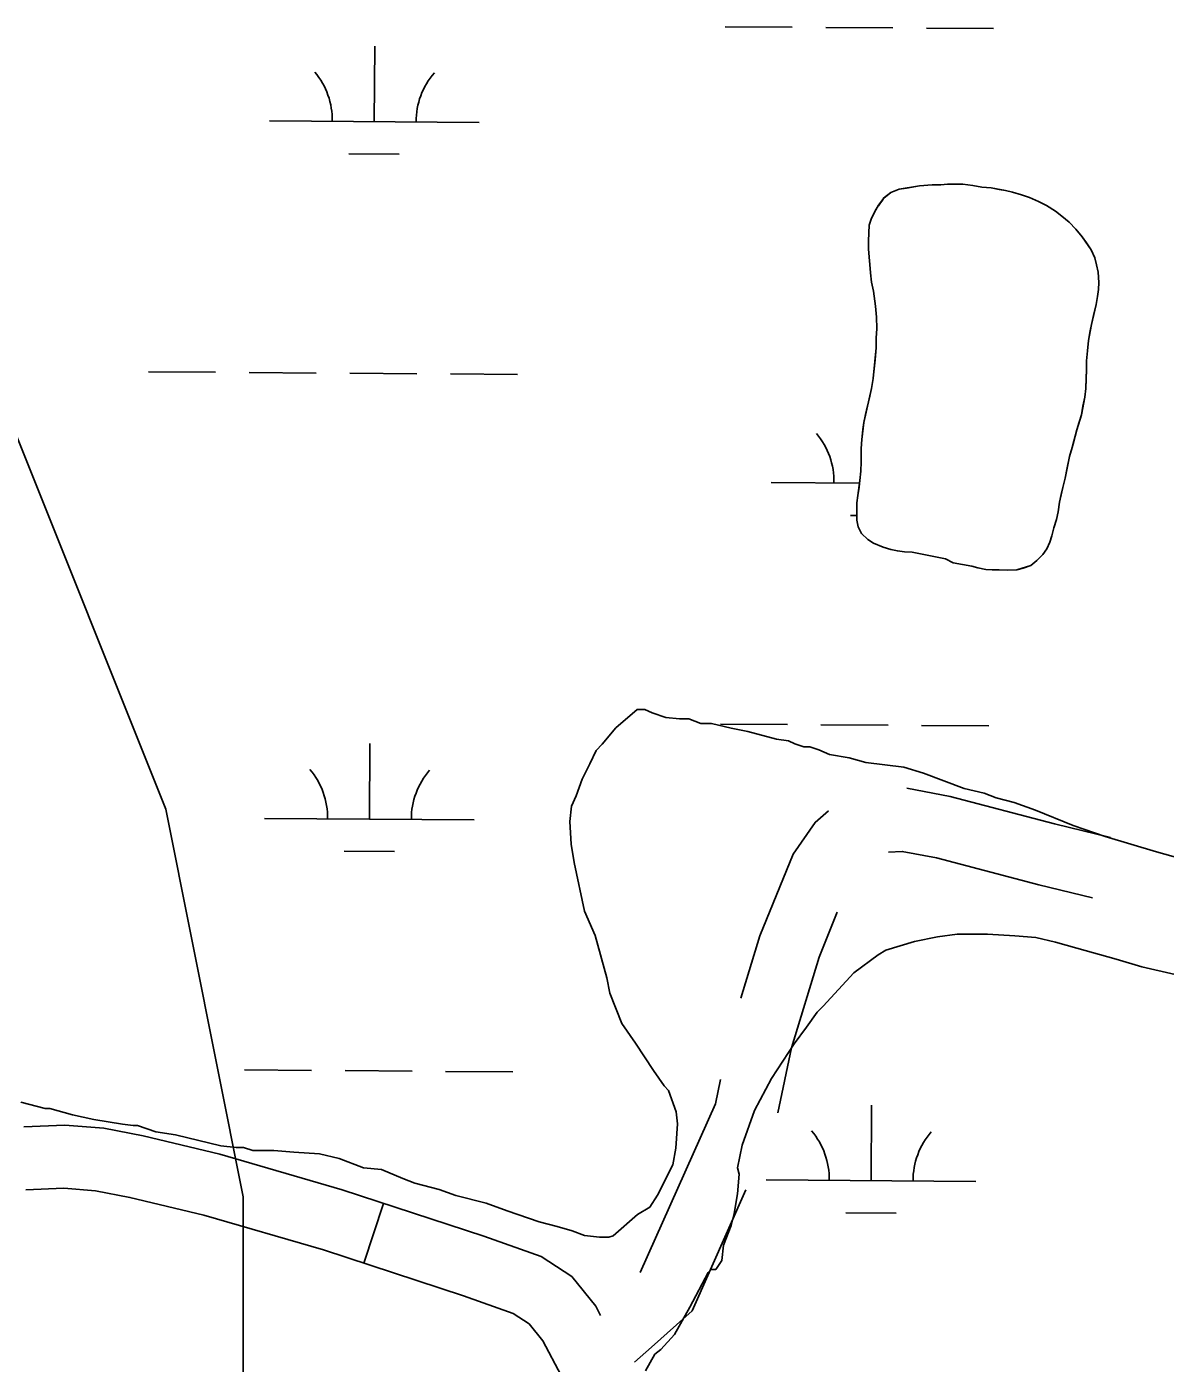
# Model space of a CAD drawing. Extents: x 3172231 to 3210228, y 940198 to 965780.
# Drawn here: x 3198880 to 3199423, y 949430 to 950068 of the extents above; entities that cross this region are included whole.
import ezdxf

# ---------------------------------------------------------------- set-up
doc = ezdxf.new("R2010")
doc.units = 0
for name, color, linetype in [('V-ROAD-CNTR', 7, 'Continuous'), ('V-SITE-VEGE', 7, 'Continuous'), ('V-TOPO-SHOR', 7, 'Continuous'), ('V-WETL-SWMP', 7, 'Continuous')]:
    doc.layers.add(name, color=color, linetype=linetype)

msp = doc.modelspace()

# ---------------------------------------------------------------- linework, layer by layer
at = {"layer": 'V-ROAD-CNTR'}
msp.add_line((3199040.671, 949477.791), (3199049.979, 949506.311), dxfattribs=at)
for points in [[(3199396.76, 949680.793), (3199370.054, 949687.321), (3199320.379, 949700.384), (3199299.614, 949704.354)], [(3199262.25, 949693.514), (3199255.91, 949688.023), (3199245.403, 949672.941), (3199229.467, 949633.855), (3199220.407, 949604.207)], [(3199388.147, 949652.015), (3199362.678, 949658.241), (3199313.739, 949671.11), (3199297.447, 949674.225), (3199290.875, 949673.826)], [(3199266.494, 949645.209), (3199257.759, 949623.787), (3199244.558, 949580.585), (3199238.131, 949549.566)], [(3199210.781, 949565.43), (3199208.371, 949553.798), (3199172.491, 949473.353)], [(3199153.581, 949452.908), (3199151.231, 949457.33), (3199139.775, 949471.515), (3199125.186, 949480.935), (3199097.861, 949490.683), (3199030.229, 949512.756), (3198971.955, 949529.757), (3198935.404, 949538.51), (3198916.558, 949542.112), (3198898.016, 949543.554), (3198878.522, 949542.758)], [(3199134.826, 949424.271), (3199126.087, 949440.716), (3199119.459, 949448.923), (3199111.832, 949453.847), (3199088.165, 949462.291), (3199021.371, 949484.09), (3198964.257, 949500.753), (3198929.092, 949509.174), (3198912.568, 949512.332), (3198897.462, 949513.506), (3198879.412, 949512.77)], [(3199222.892, 949512.707), (3199197.212, 949455.13), (3199177.828, 949437.694), (3199169.748, 949430.51)]]:
    msp.add_lwpolyline(points, dxfattribs=at)
at = {"layer": 'V-SITE-VEGE'}
for p, q in [((3199291.999, 949988.437), (3199296.007, 949990.051)), ((3199296.007, 949990.051), (3199305.651, 949991.638)), ((3199305.651, 949991.638), (3199311.656, 949992.154)), ((3199311.656, 949992.154), (3199315.838, 949992.136)), ((3199315.838, 949992.136), (3199319.113, 949992.48)), ((3199319.113, 949992.48), (3199326.383, 949992.443)), ((3199326.383, 949992.443), (3199331.11, 949991.874)), ((3199331.11, 949991.874), (3199335.468, 949991.122)), ((3199335.468, 949991.122), (3199339.83, 949990.737)), ((3199339.83, 949990.737), (3199346.732, 949989.431)), ((3199346.732, 949989.431), (3199350.003, 949988.685)), ((3199286.152, 949982.465), (3199288.712, 949985.726)), ((3199288.712, 949985.726), (3199291.999, 949988.437)), ((3199350.003, 949988.685), (3199354.361, 949987.391)), ((3199354.361, 949987.391), (3199358.17, 949986.099)), ((3199358.17, 949986.099), (3199362.526, 949984.257)), ((3199362.526, 949984.257), (3199366.333, 949982.238)), ((3199282.66, 949975.756), (3199284.315, 949979.383)), ((3199284.315, 949979.383), (3199286.152, 949982.465)), ((3199366.333, 949982.238), (3199370.503, 949979.672)), ((3199370.503, 949979.672), (3199373.581, 949977.292)), ((3199373.581, 949977.292), (3199377.022, 949974.366)), ((3199281.335, 949965.217), (3199281.739, 949972.852)), ((3199281.739, 949972.852), (3199282.66, 949975.756)), ((3199377.022, 949974.366), (3199380.276, 949971.076)), ((3199380.276, 949971.076), (3199383.35, 949967.425)), ((3199281.317, 949961.582), (3199281.335, 949965.217)), ((3199383.35, 949967.425), (3199387.499, 949961.221)), ((3199282.349, 949950.119), (3199281.317, 949961.582)), ((3199387.499, 949961.221), (3199389.302, 949957.392)), ((3199389.302, 949957.392), (3199390.191, 949953.933)), ((3199390.191, 949953.933), (3199390.899, 949950.474)), ((3199282.869, 949945.755), (3199282.349, 949950.119)), ((3199283.758, 949941.387), (3199282.869, 949945.755)), ((3199390.899, 949950.474), (3199391.237, 949945.565)), ((3199391.237, 949945.565), (3199391.04, 949942.294)), ((3199284.633, 949934.29), (3199283.758, 949941.387)), ((3199390.66, 949938.841), (3199389.912, 949935.026)), ((3199391.04, 949942.294), (3199390.66, 949938.841)), ((3199285.151, 949929.015), (3199284.633, 949934.29)), ((3199389.912, 949935.026), (3199387.682, 949925.582)), ((3199285.304, 949923.559), (3199285.151, 949929.015)), ((3199387.682, 949925.582), (3199386.369, 949917.951)), ((3199285.099, 949919.012), (3199285.304, 949923.559)), ((3199283.545, 949899.749), (3199285.079, 949914.47)), ((3199285.079, 949914.47), (3199285.099, 949919.012)), ((3199385.8, 949913.046), (3199385.411, 949908.137)), ((3199386.369, 949917.951), (3199385.8, 949913.046)), ((3199385.411, 949908.137), (3199385.388, 949903.957)), ((3199385.388, 949903.957), (3199384.98, 949895.049)), ((3199279.076, 949878.861), (3199282.795, 949895.024)), ((3199282.795, 949895.024), (3199283.545, 949899.749)), ((3199384.98, 949895.049), (3199384.595, 949890.869)), ((3199384.595, 949890.869), (3199382.916, 949882.515)), ((3199382.916, 949882.515), (3199380.696, 949875.253)), ((3199278.124, 949870.684), (3199279.076, 949878.861)), ((3199380.696, 949875.253), (3199378.474, 949866.901)), ((3199277.921, 949866.319), (3199278.124, 949870.684)), ((3199277.888, 949859.958), (3199277.921, 949866.319)), ((3199377.178, 949862.543), (3199375.125, 949852.188)), ((3199378.474, 949866.901), (3199377.178, 949862.543)), ((3199277.297, 949851.051), (3199277.684, 949855.596)), ((3199277.684, 949855.596), (3199277.888, 949859.958)), ((3199276.352, 949843.965), (3199277.297, 949851.051)), ((3199375.125, 949852.188), (3199374.011, 949847.834)), ((3199275.789, 949840.512), (3199276.352, 949843.965)), ((3199374.011, 949847.834), (3199372.52, 949840.748)), ((3199275.746, 949832.15), (3199275.789, 949840.512)), ((3199372.52, 949840.748), (3199371.771, 949836.205)), ((3199276.457, 949829.056), (3199275.746, 949832.15)), ((3199371.025, 949832.572), (3199369.731, 949828.579)), ((3199371.771, 949836.205), (3199371.025, 949832.572)), ((3199278.079, 949825.775), (3199276.457, 949829.056)), ((3199280.973, 949823.033), (3199278.079, 949825.775)), ((3199368.803, 949824.765), (3199367.878, 949821.681)), ((3199369.731, 949828.579), (3199368.803, 949824.765)), ((3199283.69, 949821.2), (3199280.973, 949823.033)), ((3199288.409, 949819.357), (3199283.69, 949821.2)), ((3199292.04, 949818.249), (3199288.409, 949819.357)), ((3199295.129, 949817.503), (3199292.04, 949818.249)), ((3199298.579, 949817.124), (3199295.129, 949817.503)), ((3199366.407, 949818.597), (3199364.576, 949815.879)), ((3199367.878, 949821.681), (3199366.407, 949818.597)), ((3199302.215, 949816.924), (3199298.579, 949817.124)), ((3199318.017, 949813.751), (3199302.215, 949816.924)), ((3199321.826, 949811.914), (3199318.017, 949813.751)), ((3199330.727, 949810.233), (3199321.826, 949811.914)), ((3199361.652, 949812.983), (3199358.729, 949810.634)), ((3199364.576, 949815.879), (3199361.652, 949812.983)), ((3199333.451, 949809.491), (3199330.727, 949810.233)), ((3199337.266, 949808.744), (3199333.451, 949809.491)), ((3199340.357, 949808.547), (3199337.266, 949808.744)), ((3199343.627, 949808.531), (3199340.357, 949808.547)), ((3199347.627, 949808.328), (3199343.627, 949808.531)), ((3199352.171, 949808.486), (3199347.627, 949808.328)), ((3199358.729, 949810.634), (3199352.171, 949808.486)), ((3199160.841, 949733.214), (3199171.012, 949741.842)), ((3199171.012, 949741.842), (3199174.63, 949741.823)), ((3199174.63, 949741.823), (3199178.241, 949740.357)), ((3199178.241, 949740.357), (3199184.739, 949738.155)), ((3199184.739, 949738.155), (3199191.246, 949737.4)), ((3199191.246, 949737.4), (3199195.588, 949737.375)), ((3199195.588, 949737.375), (3199201.363, 949735.178)), ((3199201.363, 949735.178), (3199206.426, 949735.151)), ((3199206.426, 949735.151), (3199215.818, 949732.935)), ((3199154.292, 949725.29), (3199160.841, 949733.214)), ((3199215.818, 949732.935), (3199223.768, 949731.446)), ((3199223.768, 949731.446), (3199237.494, 949727.76)), ((3199148.457, 949715.916), (3199151.384, 949722.41)), ((3199151.384, 949722.41), (3199154.292, 949725.29)), ((3199237.494, 949727.76), (3199243.277, 949727.006)), ((3199243.277, 949727.006), (3199246.163, 949725.544)), ((3199246.163, 949725.544), (3199250.496, 949724.075)), ((3199250.496, 949724.075), (3199253.388, 949724.061)), ((3199253.388, 949724.061), (3199257.722, 949722.593)), ((3199257.722, 949722.593), (3199262.774, 949720.395)), ((3199144.803, 949708.699), (3199148.457, 949715.916)), ((3199262.774, 949720.395), (3199272.17, 949718.9)), ((3199272.17, 949718.9), (3199280.117, 949716.69)), ((3199280.117, 949716.69), (3199298.19, 949714.427)), ((3199298.19, 949714.427), (3199307.578, 949711.486)), ((3199307.578, 949711.486), (3199327.073, 949704.152)), ((3199141.869, 949700.759), (3199144.803, 949708.699)), ((3199327.073, 949704.152), (3199336.465, 949701.934)), ((3199139.673, 949695.706), (3199141.869, 949700.759)), ((3199336.465, 949701.934), (3199342.245, 949699.737)), ((3199342.245, 949699.737), (3199350.912, 949697.521)), ((3199350.912, 949697.521), (3199361.021, 949693.853)), ((3199138.911, 949688.475), (3199139.673, 949695.706)), ((3199361.021, 949693.853), (3199379.068, 949686.527)), ((3199139.581, 949677.621), (3199138.911, 949688.475)), ((3199379.068, 949686.527), (3199394.231, 949681.387)), ((3199140.986, 949668.935), (3199139.581, 949677.621)), ((3199394.231, 949681.387), (3199418.791, 949674.026)), ((3199418.791, 949674.026), (3199434.681, 949669.605)), ((3199145.928, 949645.76), (3199140.986, 949668.935)), ((3199150.933, 949634.16), (3199145.928, 949645.76)), ((3199156.616, 949613.877), (3199150.933, 949634.16)), ((3199314.224, 949633.402), (3199303.361, 949631.289)), ((3199323.637, 949634.801), (3199314.224, 949633.402)), ((3199338.102, 949634.727), (3199323.637, 949634.801)), ((3199351.119, 949633.939), (3199338.102, 949634.727)), ((3199361.242, 949633.163), (3199351.119, 949633.939)), ((3199370.636, 949630.945), (3199361.242, 949633.163)), ((3199289.597, 949627.019), (3199285.968, 949624.866)), ((3199303.361, 949631.289), (3199289.597, 949627.019)), ((3199380.747, 949628), (3199370.636, 949630.945)), ((3199399.527, 949622.841), (3199380.747, 949628)), ((3199285.968, 949624.866), (3199274.35, 949616.244)), ((3199411.809, 949619.16), (3199399.527, 949622.841)), ((3199158.025, 949606.635), (3199156.616, 949613.877)), ((3199274.35, 949616.244), (3199259.801, 949600.405)), ((3199427.704, 949615.464), (3199411.809, 949619.16)), ((3199163.739, 949592.137), (3199158.025, 949606.635)), ((3199256.892, 949597.527), (3199251.793, 949590.318)), ((3199259.801, 949600.405), (3199256.892, 949597.527)), ((3199170.203, 949582.702), (3199163.739, 949592.137)), ((3199251.793, 949590.318), (3199245.964, 949582.391)), ((3199178.816, 949569.638), (3199170.203, 949582.702)), ((3199245.964, 949582.391), (3199235.03, 949565.808)), ((3199183.842, 949562.378), (3199178.816, 949569.638)), ((3199186.001, 949560.196), (3199183.842, 949562.378)), ((3199235.03, 949565.808), (3199226.996, 949550.659)), ((3199189.566, 949550.051), (3199186.001, 949560.196)), ((3198877.087, 949554.538), (3198888.646, 949551.587)), ((3198888.646, 949551.587), (3198890.814, 949551.574)), ((3198890.814, 949551.574), (3198901.65, 949548.625)), ((3199190.261, 949544.257), (3199189.566, 949550.051)), ((3199226.996, 949550.659), (3199221.122, 949534.052)), ((3198901.65, 949548.625), (3198911.768, 949546.403)), ((3198911.768, 949546.403), (3198925.499, 949544.165)), ((3198925.499, 949544.165), (3198930.56, 949543.413)), ((3198930.56, 949543.413), (3198932.731, 949543.403)), ((3198932.731, 949543.403), (3198941.394, 949540.466)), ((3199189.478, 949532.69), (3199190.261, 949544.257)), ((3198941.394, 949540.466), (3198950.792, 949538.971)), ((3198950.792, 949538.971), (3198972.466, 949533.796)), ((3198972.466, 949533.796), (3198979.698, 949533.036)), ((3198979.698, 949533.036), (3198983.314, 949533.015)), ((3198983.314, 949533.015), (3198987.648, 949531.549)), ((3198987.648, 949531.549), (3198997.773, 949531.498)), ((3198997.773, 949531.498), (3199007.174, 949530.726)), ((3199007.174, 949530.726), (3199019.468, 949529.939)), ((3199187.989, 949524.739), (3199189.478, 949532.69)), ((3199221.122, 949534.052), (3199218.898, 949523.212)), ((3199019.468, 949529.939), (3199028.86, 949527.721)), ((3199028.86, 949527.721), (3199040.413, 949523.322)), ((3199180.682, 949510.309), (3199187.989, 949524.739)), ((3199040.413, 949523.322), (3199049.09, 949522.554)), ((3199049.09, 949522.554), (3199059.195, 949518.163)), ((3199059.195, 949518.163), (3199064.97, 949515.964)), ((3199219.606, 949520.312), (3199218.834, 949510.913)), ((3199218.898, 949523.212), (3199219.606, 949520.312)), ((3199064.97, 949515.964), (3199076.529, 949513.011)), ((3199076.529, 949513.011), (3199084.471, 949510.076)), ((3199084.471, 949510.076), (3199098.92, 949506.385)), ((3199098.92, 949506.385), (3199109.029, 949502.717)), ((3199177.039, 949504.54), (3199180.682, 949510.309)), ((3199218.834, 949510.913), (3199217.339, 949501.517)), ((3199109.029, 949502.717), (3199124.196, 949497.577)), ((3199159.606, 949490.886), (3199171.231, 949500.954)), ((3199171.231, 949500.954), (3199177.039, 949504.54)), ((3199217.339, 949501.517), (3199215.865, 949495.738)), ((3199124.196, 949497.577), (3199132.863, 949495.363)), ((3199132.863, 949495.363), (3199140.087, 949493.155)), ((3199140.087, 949493.155), (3199145.862, 949490.956)), ((3199215.865, 949495.738), (3199212.199, 949486.354)), ((3199145.862, 949490.956), (3199153.089, 949490.196)), ((3199153.089, 949490.196), (3199157.431, 949490.173)), ((3199157.431, 949490.173), (3199159.606, 949490.886)), ((3199212.199, 949486.354), (3199211.439, 949479.122)), ((3199204.9, 949473.369), (3199196.134, 949456.777)), ((3199206.354, 949474.805), (3199204.9, 949473.369)), ((3199208.523, 949474.797), (3199206.354, 949474.805)), ((3199211.439, 949479.122), (3199208.523, 949474.797)), ((3199196.134, 949456.777), (3199188.833, 949443.792)), ((3199188.833, 949443.792), (3199182.284, 949436.591)), ((3199182.284, 949436.591), (3199179.382, 949434.437)), ((3199179.382, 949434.437), (3199175.001, 949426.501))]:
    msp.add_line(p, q, dxfattribs=at)
at = {"layer": 'V-TOPO-SHOR'}
for points in [[(3199321.826, 949811.914), (3199318.017, 949813.751), (3199302.215, 949816.924), (3199298.579, 949817.124), (3199295.126, 949817.505), (3199292.04, 949818.249), (3199288.409, 949819.357), (3199283.69, 949821.2), (3199280.973, 949823.033), (3199278.079, 949825.775), (3199276.459, 949829.056), (3199275.746, 949832.15), (3199275.769, 949836.332), (3199275.789, 949840.512), (3199276.352, 949843.965), (3199276.918, 949847.963), (3199277.297, 949851.051), (3199277.684, 949855.596), (3199277.888, 949859.958), (3199277.921, 949866.321), (3199278.124, 949870.684), (3199278.693, 949875.408), (3199279.076, 949878.861), (3199280.004, 949882.675), (3199280.934, 949886.67), (3199281.677, 949889.941), (3199282.795, 949895.024), (3199283.545, 949899.749), (3199283.926, 949903.019), (3199284.501, 949908.653), (3199285.077, 949914.47), (3199285.099, 949919.014), (3199285.304, 949923.559), (3199285.151, 949929.015), (3199284.633, 949934.29), (3199283.758, 949941.387), (3199282.871, 949945.755), (3199282.349, 949950.119), (3199282.005, 949954.121), (3199281.659, 949957.578), (3199281.317, 949961.582), (3199281.335, 949965.217), (3199281.538, 949969.397), (3199281.737, 949972.852), (3199282.66, 949975.756), (3199284.315, 949979.383), (3199286.15, 949982.465), (3199288.712, 949985.726), (3199291.999, 949988.435), (3199296.007, 949990.051), (3199299.464, 949990.58), (3199305.651, 949991.638), (3199311.656, 949992.154), (3199315.838, 949992.134), (3199319.113, 949992.48), (3199322.748, 949992.462), (3199326.383, 949992.443), (3199331.11, 949991.874), (3199335.468, 949991.122), (3199339.83, 949990.737), (3199343.646, 949989.992), (3199346.732, 949989.431), (3199350.003, 949988.685), (3199354.361, 949987.391), (3199358.17, 949986.099), (3199362.526, 949984.257), (3199366.333, 949982.238), (3199370.503, 949979.672), (3199373.581, 949977.292), (3199377.022, 949974.366), (3199380.276, 949971.076), (3199383.35, 949967.425), (3199385.335, 949964.504), (3199387.499, 949961.221), (3199389.3, 949957.394), (3199390.191, 949953.935), (3199390.899, 949950.476), (3199391.237, 949945.565), (3199391.04, 949942.294), (3199390.66, 949938.841), (3199389.912, 949935.026), (3199388.612, 949929.758), (3199387.682, 949925.582), (3199387.121, 949922.494), (3199386.369, 949917.951), (3199385.8, 949913.046), (3199385.411, 949908.137), (3199385.388, 949903.957), (3199385.187, 949899.958), (3199384.98, 949895.049), (3199384.595, 949890.869), (3199383.664, 949886.51), (3199382.916, 949882.515), (3199381.806, 949878.884), (3199380.696, 949875.253), (3199379.4, 949870.35), (3199378.474, 949866.901), (3199377.178, 949862.543), (3199376.059, 949857.093), (3199375.125, 949852.188), (3199374.011, 949847.832)], [(3199374.011, 949847.832), (3199373.268, 949844.379), (3199372.52, 949840.748), (3199371.771, 949836.205), (3199371.025, 949832.572), (3199369.731, 949828.579), (3199368.803, 949824.765), (3199367.878, 949821.679), (3199366.407, 949818.597), (3199364.576, 949815.879), (3199361.652, 949812.983), (3199358.729, 949810.634), (3199355.088, 949809.381), (3199352.174, 949808.486), (3199347.627, 949808.328), (3199343.627, 949808.531), (3199340.357, 949808.547), (3199337.266, 949808.744), (3199333.451, 949809.491), (3199330.727, 949810.233), (3199321.826, 949811.914)]]:
    msp.add_lwpolyline(points, dxfattribs=at)
at = {"layer": 'V-WETL-SWMP'}
for p, q in [((3199212.956, 950067.573), (3199244.955, 950067.355)), ((3199260.955, 950067.247), (3199292.954, 950067.029)), ((3199308.954, 950066.92), (3199340.953, 950066.702)), ((3199045.58, 950022.282), (3199045.825, 950058.281)), ((3198995.581, 950022.622), (3199095.579, 950021.941)), ((3199033.475, 950006.933), (3199057.474, 950006.769)), ((3199296.007, 949990.052), (3199291.999, 949988.436)), ((3199305.652, 949991.639), (3199296.007, 949990.052)), ((3199311.655, 949992.154), (3199305.652, 949991.639)), ((3199315.837, 949992.133), (3199311.655, 949992.154)), ((3199319.112, 949992.48), (3199315.837, 949992.133)), ((3199326.384, 949992.443), (3199319.112, 949992.48)), ((3199331.109, 949991.873), (3199326.384, 949992.443)), ((3199335.469, 949991.123), (3199331.109, 949991.873)), ((3199339.831, 949990.738), (3199335.469, 949991.123)), ((3199346.733, 949989.43), (3199339.831, 949990.738)), ((3199350.002, 949988.686), (3199346.733, 949989.43)), ((3199287.034, 949983.591), (3199286.308, 949982.372)), ((3199288.17, 949985.036), (3199287.034, 949983.591)), ((3199288.524, 949985.874), (3199288.17, 949985.036)), ((3199291.999, 949988.436), (3199288.524, 949985.874)), ((3199354.36, 949987.391), (3199350.002, 949988.686)), ((3199358.171, 949986.098), (3199354.36, 949987.391)), ((3199362.526, 949984.258), (3199358.171, 949986.098)), ((3199366.334, 949982.238), (3199362.526, 949984.258)), ((3199284.316, 949979.384), (3199282.661, 949975.756)), ((3199285.99, 949982.196), (3199284.316, 949979.384)), ((3199286.308, 949982.372), (3199285.99, 949982.196)), ((3199370.503, 949979.672), (3199366.334, 949982.238)), ((3199373.581, 949977.292), (3199370.503, 949979.672)), ((3199377.021, 949974.365), (3199373.581, 949977.292)), ((3199281.737, 949972.852), (3199281.335, 949965.217)), ((3199282.661, 949975.756), (3199281.737, 949972.852)), ((3199380.277, 949971.076), (3199377.021, 949974.365)), ((3199383.35, 949967.424), (3199380.277, 949971.076)), ((3199281.335, 949965.217), (3199281.316, 949961.581)), ((3199387.5, 949961.221), (3199383.35, 949967.424)), ((3199281.316, 949961.581), (3199282.349, 949950.12)), ((3199389.299, 949957.393), (3199387.5, 949961.221)), ((3199390.19, 949953.934), (3199389.299, 949957.393)), ((3199390.9, 949950.476), (3199390.19, 949953.934)), ((3199282.349, 949950.12), (3199282.872, 949945.754)), ((3199282.872, 949945.754), (3199283.759, 949941.386)), ((3199391.238, 949945.565), (3199390.9, 949950.476)), ((3199391.04, 949942.293), (3199391.238, 949945.565)), ((3199283.759, 949941.386), (3199284.632, 949934.29)), ((3199389.912, 949935.025), (3199390.659, 949938.84)), ((3199390.659, 949938.84), (3199391.04, 949942.293)), ((3199284.632, 949934.29), (3199285.15, 949929.014)), ((3199387.682, 949925.582), (3199389.912, 949935.025)), ((3199285.15, 949929.014), (3199285.304, 949923.559)), ((3199386.37, 949917.952), (3199387.682, 949925.582)), ((3199285.304, 949923.559), (3199285.099, 949919.014)), ((3199285.076, 949914.469), (3199283.546, 949899.749)), ((3199285.099, 949919.014), (3199285.076, 949914.469)), ((3199385.411, 949908.138), (3199385.8, 949913.046)), ((3199385.8, 949913.046), (3199386.37, 949917.952)), ((3199385.389, 949903.957), (3199385.411, 949908.138)), ((3198937.921, 949902.941), (3198969.92, 949902.723)), ((3198985.92, 949902.614), (3199017.919, 949902.396)), ((3199033.919, 949902.287), (3199065.918, 949902.069)), ((3199081.917, 949901.96), (3199113.917, 949901.743)), ((3199384.98, 949895.049), (3199385.389, 949903.957)), ((3199282.795, 949895.025), (3199279.076, 949878.862)), ((3199283.546, 949899.749), (3199282.795, 949895.025)), ((3199384.595, 949890.869), (3199384.98, 949895.049)), ((3199382.916, 949882.514), (3199384.595, 949890.869)), ((3199380.697, 949875.252), (3199382.916, 949882.514)), ((3198946.12, 949694.297), (3198872.192, 949879.192)), ((3199279.076, 949878.862), (3199278.125, 949870.684)), ((3199378.473, 949866.9), (3199380.697, 949875.252)), ((3199278.125, 949870.684), (3199277.921, 949866.322)), ((3199277.921, 949866.322), (3199277.888, 949859.958)), ((3199375.125, 949852.189), (3199377.178, 949862.542)), ((3199377.178, 949862.542), (3199378.473, 949866.9)), ((3199277.684, 949855.595), (3199277.297, 949851.052)), ((3199277.888, 949859.958), (3199277.684, 949855.595)), ((3199234.885, 949850.176), (3199277.142, 949849.888)), ((3199277.297, 949851.052), (3199276.352, 949843.965)), ((3199374.012, 949847.831), (3199375.125, 949852.189)), ((3199276.352, 949843.965), (3199275.789, 949840.513)), ((3199372.521, 949840.747), (3199374.012, 949847.831)), ((3199275.789, 949840.513), (3199275.746, 949832.15)), ((3199371.771, 949836.205), (3199372.521, 949840.747)), ((3199272.779, 949834.487), (3199275.758, 949834.466)), ((3199275.746, 949832.15), (3199276.458, 949829.055)), ((3199369.732, 949828.579), (3199371.025, 949832.573)), ((3199371.025, 949832.573), (3199371.771, 949836.205)), ((3199276.458, 949829.055), (3199278.078, 949825.774)), ((3199278.078, 949825.774), (3199280.973, 949823.032)), ((3199367.878, 949821.679), (3199368.803, 949824.766)), ((3199368.803, 949824.766), (3199369.732, 949828.579)), ((3199280.973, 949823.032), (3199283.691, 949821.2)), ((3199283.691, 949821.2), (3199288.409, 949819.357)), ((3199288.409, 949819.357), (3199292.04, 949818.248)), ((3199292.04, 949818.248), (3199295.127, 949817.505)), ((3199295.127, 949817.505), (3199298.58, 949817.124)), ((3199364.576, 949815.878), (3199366.408, 949818.596)), ((3199366.408, 949818.596), (3199367.878, 949821.679)), ((3199298.58, 949817.124), (3199302.215, 949816.923)), ((3199302.215, 949816.923), (3199318.018, 949813.752)), ((3199318.018, 949813.752), (3199321.827, 949811.914)), ((3199321.827, 949811.914), (3199330.727, 949810.232)), ((3199358.73, 949810.635), (3199361.652, 949812.983)), ((3199361.652, 949812.983), (3199364.576, 949815.878)), ((3199330.727, 949810.232), (3199333.451, 949809.491)), ((3199333.451, 949809.491), (3199337.266, 949808.744)), ((3199337.266, 949808.744), (3199340.356, 949808.547)), ((3199340.356, 949808.547), (3199343.628, 949808.53)), ((3199343.628, 949808.53), (3199347.627, 949808.328)), ((3199347.627, 949808.328), (3199352.174, 949808.486)), ((3199352.174, 949808.486), (3199358.73, 949810.635)), ((3199210.691, 949734.906), (3199242.691, 949734.688)), ((3199258.69, 949734.579), (3199290.689, 949734.361)), ((3199306.689, 949734.253), (3199338.688, 949734.035)), ((3199043.315, 949689.614), (3199043.56, 949725.613)), ((3198983.084, 949509.402), (3198946.12, 949694.297)), ((3198993.316, 949689.955), (3199093.314, 949689.274)), ((3199031.21, 949674.265), (3199055.21, 949674.102)), ((3198983.655, 949569.947), (3199015.654, 949569.729)), ((3199031.654, 949569.62), (3199063.653, 949569.402)), ((3199079.653, 949569.293), (3199111.652, 949569.075)), ((3199282.619, 949517.168), (3199282.864, 949553.168)), ((3199232.62, 949517.509), (3199332.618, 949516.828)), ((3198983.084, 949361.486), (3198983.084, 949509.402)), ((3199270.514, 949501.819), (3199294.514, 949501.656))]:
    msp.add_line(p, q, dxfattribs=at)
for centre, start, end in [((3198990.341, 950023.132), 358.838165, 40.381824), ((3199100.825, 950022.38), 138.838162, 180.381821), ((3199229.645, 949850.686), 358.838165, 40.381824), ((3198988.077, 949690.465), 358.838165, 40.381824), ((3199098.56, 949689.713), 138.838162, 180.381821), ((3199227.38, 949518.019), 358.838165, 40.381824), ((3199337.864, 949517.267), 138.838162, 180.381821)]:
    msp.add_arc(centre, 35.246, start, end, dxfattribs=at)

doc.saveas('drawing.dxf')
